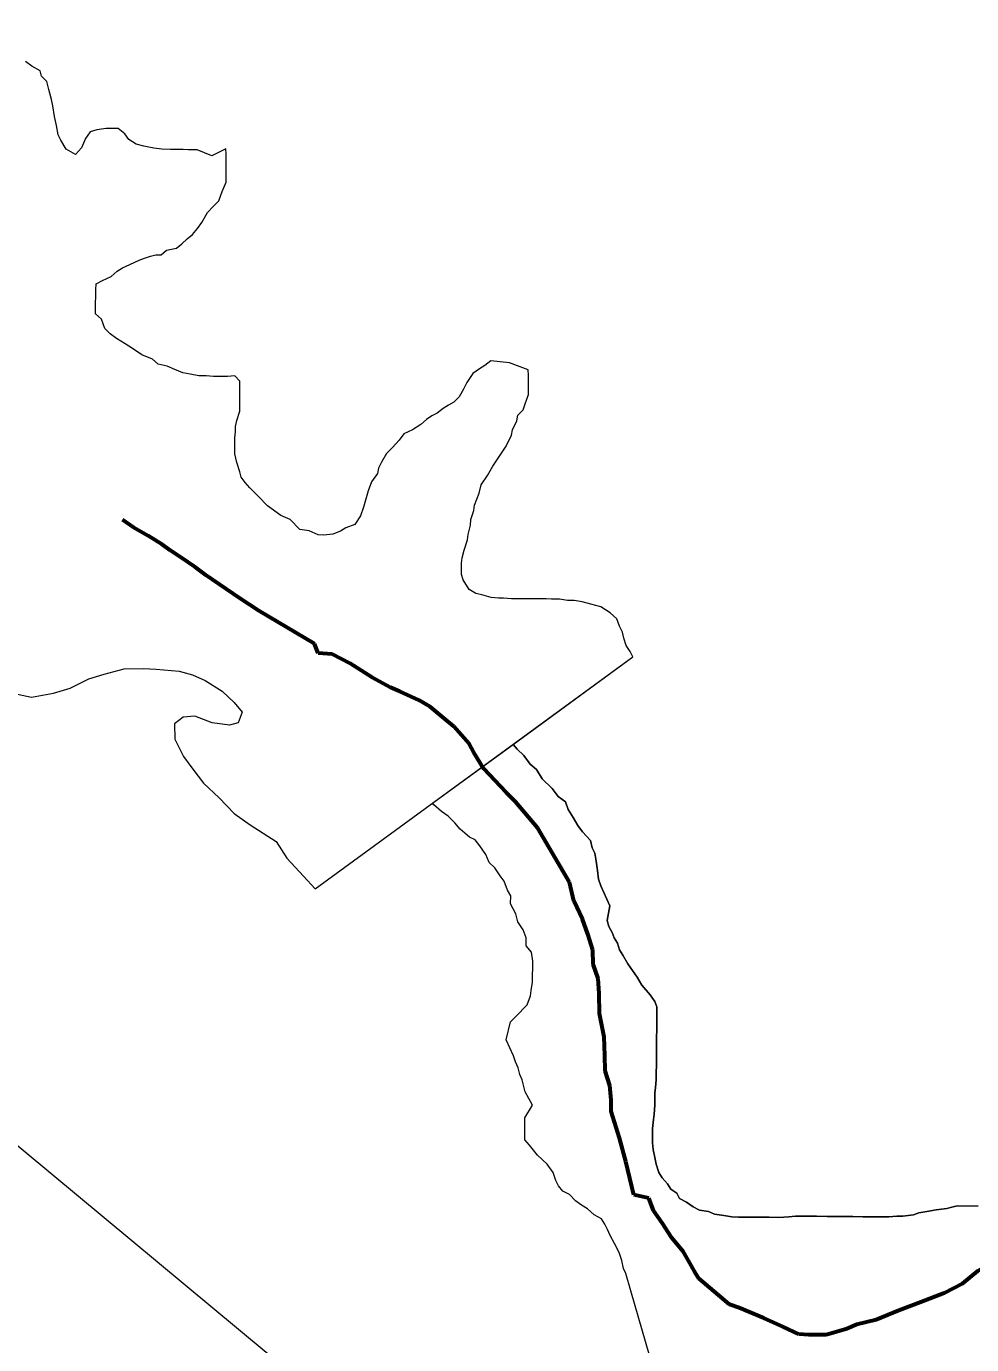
# Model space of a CAD drawing. Extents: x -1643653 to 4543381, y 1624270 to 13878484.
# Drawn here: x 804724.7 to 805080.2, y 9014681.4 to 9015176.9 of the extents above; entities that cross this region are included whole.
import ezdxf

# ---------------------------------------------------------------- set-up
doc = ezdxf.new("R2010")
doc.units = 0
doc.header["$LTSCALE"] = 200
doc.linetypes.add('LONG_DASH_SHORT_DASH', pattern=[9.9, 6, -1.2, 1.5, -1.2])
doc.layers.add('60', color=7, linetype='Continuous', lineweight=13)

msp = doc.modelspace()

# ---------------------------------------------------------------- linework, layer by layer
at = {"layer": '60'}
msp.add_line((804833.3, 9014852.7), (804952.8, 9014939.9), dxfattribs=at)
for points in [[(807126, 9013554.3), (805831.2, 9014683.5), (804956.4, 9014561), (803779.5, 9015538.2), (802903.5, 9015653.1), (801522.3, 9016894.9), (800901.2, 9016842.4), (800376.3, 9017157.5), (799886.4, 9016711.1), (799746.4, 9016868.7), (799540.1, 9016834.7), (799794.2, 9017234.1), (799926.4, 9018248.5), (800734.8, 9018666.7), (801270.7, 9019718.2), (802746.2, 9020198.7), (804393.9, 9022148.4), (804477.4, 9023011.8), (804881.1, 9023304.3), (805354.3, 9023555), (806014.4, 9022695.6), (806410.3, 9021665.8)], [(804794.4, 9015128.2), (804788.9, 9015130.5), (804785.7, 9015130.5), (804783.7, 9015130.6), (804780.9, 9015130.6), (804778.9, 9015130.6), (804775.7, 9015130.8), (804772.7, 9015131.1), (804768.9, 9015131.9), (804766, 9015132.7), (804763.2, 9015134.4), (804761.7, 9015136.5), (804759.2, 9015138.5), (804754.7, 9015138.5), (804751.2, 9015138), (804748.7, 9015137.3), (804747, 9015134.8), (804745.4, 9015131.3), (804743.2, 9015128.8), (804739.7, 9015130.8), (804737.7, 9015134.1), (804736.7, 9015136.1), (804736, 9015139.6), (804735.3, 9015143.1), (804734.6, 9015147.1), (804734.1, 9015149.4), (804733.1, 9015153.2), (804732.4, 9015156.2), (804730.4, 9015158.2), (804729.9, 9015160.2), (804726.7, 9015162), (804724.4, 9015163.7)], [(804794.4, 9015128.2), (804788.9, 9015130.5), (804785.7, 9015130.5), (804783.7, 9015130.6), (804780.9, 9015130.6), (804778.9, 9015130.6), (804775.7, 9015130.8), (804772.7, 9015131.1), (804768.9, 9015131.9), (804766, 9015132.7), (804763.2, 9015134.4), (804761.7, 9015136.5), (804759.2, 9015138.5), (804754.7, 9015138.5), (804751.2, 9015138), (804748.7, 9015137.3), (804747, 9015134.8), (804745.4, 9015131.3), (804743.2, 9015128.8), (804739.7, 9015130.8), (804737.7, 9015134.1), (804736.7, 9015136.1), (804736, 9015139.6), (804735.3, 9015143.1), (804734.6, 9015147.1), (804734.1, 9015149.4), (804733.1, 9015153.2), (804732.4, 9015156.2), (804730.4, 9015158.2), (804729.9, 9015160.2), (804726.7, 9015162), (804724.4, 9015163.7)], [(804798.3, 9015114.9), (804799.9, 9015118.4), (804799.9, 9015121.9), (804799.9, 9015125.2), (804799.9, 9015128.9), (804799.7, 9015130.9), (804794.4, 9015128.2)], [(804798.3, 9015114.9), (804799.9, 9015118.4), (804799.9, 9015121.9), (804799.9, 9015125.2), (804799.9, 9015128.9), (804799.7, 9015130.9), (804794.4, 9015128.2)], [(804906.4, 9015050.4), (804899.4, 9015051.2), (804897.1, 9015049.4), (804895.1, 9015048.2), (804892.6, 9015046.5), (804890.3, 9015043), (804889.1, 9015040.5), (804887.5, 9015037.7), (804885.5, 9015035.7), (804883.5, 9015034.5), (804881.5, 9015033.3), (804879.2, 9015031.5), (804877.2, 9015030.5), (804875.2, 9015029.1), (804873, 9015027.3), (804869.9, 9015025.3), (804866.7, 9015023.8), (804864.9, 9015021.4), (804862.4, 9015018.6), (804860.1, 9015016.4), (804858.3, 9015013.1), (804857.1, 9015010.9), (804856.8, 9015008.9), (804854.5, 9015005.7), (804853.2, 9015002.4), (804852.5, 9014999.7), (804851.5, 9014996.2), (804850.4, 9014992.9), (804848.2, 9014989.7), (804844.9, 9014988.4), (804842.9, 9014987.2), (804839.9, 9014986), (804836.6, 9014985.7), (804834.4, 9014985.8), (804831.1, 9014987.3), (804827.6, 9014987.8), (804823.9, 9014991.6), (804820.4, 9014993.1), (804815.4, 9014996.7), (804812, 9015000.2), (804808.7, 9015003.5), (804807, 9015005.5), (804805.5, 9015007.5), (804805, 9015009.5), (804803.8, 9015013), (804803.1, 9015016.3), (804803.1, 9015018.3), (804803.1, 9015020.3), (804803.1, 9015022.3), (804803.4, 9015024.5), (804803.4, 9015026.5), (804803.9, 9015028.8), (804805, 9015032.3), (804805, 9015036.5), (804805, 9015039.5), (804805, 9015043.5), (804803.1, 9015045.6), (804800.3, 9015045.3), (804797.3, 9015045.3), (804795.1, 9015045.3), (804792.3, 9015045.6), (804789.6, 9015045.6), (804786.3, 9015046.2), (804783.6, 9015046.7), (804780.6, 9015048), (804777.6, 9015049.2), (804774.3, 9015050), (804772.1, 9015051.8), (804768.1, 9015053.5), (804764.6, 9015055.8), (804761.9, 9015057.6), (804758.6, 9015059.6), (804756.2, 9015061.4), (804754.2, 9015063.4), (804752.9, 9015066.9), (804750.7, 9015068.9), (804750.7, 9015072.4), (804750.8, 9015075.9), (804750.8, 9015077.9), (804751, 9015080.2), (804753.3, 9015081.4), (804756.6, 9015082.9), (804758.8, 9015084.9), (804760.8, 9015086.1), (804763.6, 9015087.4), (804767.1, 9015089.1), (804769.1, 9015089.8), (804771.4, 9015090.6), (804773.4, 9015091.1), (804775.4, 9015091), (804777.4, 9015092.8), (804781.2, 9015093.5), (804783.2, 9015095.2), (804785.2, 9015097), (804787.2, 9015098.7), (804789, 9015101), (804790.7, 9015103.2), (804792.8, 9015107), (804795, 9015109.2), (804797.1, 9015111.4), (804798.3, 9015114.9)], [(804906.4, 9015050.4), (804899.4, 9015051.2), (804897.1, 9015049.4), (804895.1, 9015048.2), (804892.6, 9015046.5), (804890.3, 9015043), (804889.1, 9015040.5), (804887.5, 9015037.7), (804885.5, 9015035.7), (804883.5, 9015034.5), (804881.5, 9015033.3), (804879.2, 9015031.5), (804877.2, 9015030.5), (804875.2, 9015029.1), (804873, 9015027.3), (804869.9, 9015025.3), (804866.7, 9015023.8), (804864.9, 9015021.4), (804862.4, 9015018.6), (804860.1, 9015016.4), (804858.3, 9015013.1), (804857.1, 9015010.9), (804856.8, 9015008.9), (804854.5, 9015005.7), (804853.2, 9015002.4), (804852.5, 9014999.7), (804851.5, 9014996.2), (804850.4, 9014992.9), (804848.2, 9014989.7), (804844.9, 9014988.4), (804842.9, 9014987.2), (804839.9, 9014986), (804836.6, 9014985.7), (804834.4, 9014985.8), (804831.1, 9014987.3), (804827.6, 9014987.8), (804823.9, 9014991.6), (804820.4, 9014993.1), (804815.4, 9014996.7), (804812, 9015000.2), (804808.7, 9015003.5), (804807, 9015005.5), (804805.5, 9015007.5), (804805, 9015009.5), (804803.8, 9015013), (804803.1, 9015016.3), (804803.1, 9015018.3), (804803.1, 9015020.3), (804803.1, 9015022.3), (804803.4, 9015024.5), (804803.4, 9015026.5), (804803.9, 9015028.8), (804805, 9015032.3), (804805, 9015036.5), (804805, 9015039.5), (804805, 9015043.5), (804803.1, 9015045.6), (804800.3, 9015045.3), (804797.3, 9015045.3), (804795.1, 9015045.3), (804792.3, 9015045.6), (804789.6, 9015045.6), (804786.3, 9015046.2), (804783.6, 9015046.7), (804780.6, 9015048), (804777.6, 9015049.2), (804774.3, 9015050), (804772.1, 9015051.8), (804768.1, 9015053.5), (804764.6, 9015055.8), (804761.9, 9015057.6), (804758.6, 9015059.6), (804756.2, 9015061.4), (804754.2, 9015063.4), (804752.9, 9015066.9), (804750.7, 9015068.9), (804750.7, 9015072.4), (804750.8, 9015075.9), (804750.8, 9015077.9), (804751, 9015080.2), (804753.3, 9015081.4), (804756.6, 9015082.9), (804758.8, 9015084.9), (804760.8, 9015086.1), (804763.6, 9015087.4), (804767.1, 9015089.1), (804769.1, 9015089.8), (804771.4, 9015090.6), (804773.4, 9015091.1), (804775.4, 9015091), (804777.4, 9015092.8), (804781.2, 9015093.5), (804783.2, 9015095.2), (804785.2, 9015097), (804787.2, 9015098.7), (804789, 9015101), (804790.7, 9015103.2), (804792.8, 9015107), (804795, 9015109.2), (804797.1, 9015111.4), (804798.3, 9015114.9)], [(804952.8, 9014939.9), (804951.8, 9014941.9), (804950.3, 9014944.2), (804949.4, 9014946.9), (804948.9, 9014949.2), (804947.7, 9014951.5), (804946.7, 9014954.2), (804944.2, 9014956.5), (804940.7, 9014958.8), (804937, 9014959.8), (804933.7, 9014960.6), (804930.7, 9014961.1), (804928.2, 9014961.1), (804925.2, 9014961.6), (804922.2, 9014961.6), (804920.2, 9014961.7), (804917.5, 9014961.7), (804914.7, 9014961.7), (804911.7, 9014961.7), (804909.2, 9014961.7), (804907.2, 9014961.7), (804904.2, 9014962), (804902.2, 9014962), (804899.5, 9014962.3), (804896, 9014963.3), (804893.7, 9014963.8), (804891.2, 9014965.3), (804889, 9014968.9), (804888.3, 9014970.9), (804888.3, 9014972.9), (804888.3, 9014975.1), (804888.6, 9014977.1), (804889.3, 9014980.1), (804890.6, 9014983.9), (804890.9, 9014985.9), (804891.7, 9014989.4), (804891.9, 9014991.6), (804893, 9014994.9), (804893.2, 9014996.9), (804895, 9015001.4), (804895.8, 9015004.6), (804898.1, 9015008.1), (804900.1, 9015011.6), (804903.1, 9015016.1), (804905.2, 9015019.1), (804907.2, 9015023.3), (804907.5, 9015025.3), (804909.2, 9015028.6), (804909.5, 9015030.8), (804911.5, 9015032.8), (804912.3, 9015035.1), (804913.6, 9015038.6), (804913.6, 9015041.6), (804913.6, 9015043.8), (804913.6, 9015045.8), (804913.4, 9015047.8), (804906.4, 9015050.4)], [(804952.8, 9014939.9), (804951.8, 9014941.9), (804950.3, 9014944.2), (804949.4, 9014946.9), (804948.9, 9014949.2), (804947.7, 9014951.5), (804946.7, 9014954.2), (804944.2, 9014956.5), (804940.7, 9014958.8), (804937, 9014959.8), (804933.7, 9014960.6), (804930.7, 9014961.1), (804928.2, 9014961.1), (804925.2, 9014961.6), (804922.2, 9014961.6), (804920.2, 9014961.7), (804917.5, 9014961.7), (804914.7, 9014961.7), (804911.7, 9014961.7), (804909.2, 9014961.7), (804907.2, 9014961.7), (804904.2, 9014962), (804902.2, 9014962), (804899.5, 9014962.3), (804896, 9014963.3), (804893.7, 9014963.8), (804891.2, 9014965.3), (804889, 9014968.9), (804888.3, 9014970.9), (804888.3, 9014972.9), (804888.3, 9014975.1), (804888.6, 9014977.1), (804889.3, 9014980.1), (804890.6, 9014983.9), (804890.9, 9014985.9), (804891.7, 9014989.4), (804891.9, 9014991.6), (804893, 9014994.9), (804893.2, 9014996.9), (804895, 9015001.4), (804895.8, 9015004.6), (804898.1, 9015008.1), (804900.1, 9015011.6), (804903.1, 9015016.1), (804905.2, 9015019.1), (804907.2, 9015023.3), (804907.5, 9015025.3), (804909.2, 9015028.6), (804909.5, 9015030.8), (804911.5, 9015032.8), (804912.3, 9015035.1), (804913.6, 9015038.6), (804913.6, 9015041.6), (804913.6, 9015043.8), (804913.6, 9015045.8), (804913.4, 9015047.8), (804906.4, 9015050.4)], [(804949, 9014827.8), (804947.7, 9014829.8), (804947, 9014832.3), (804945.8, 9014834.3), (804945, 9014836.3), (804943.8, 9014838.6), (804943.1, 9014840.8), (804944.1, 9014846.3), (804940.7, 9014853.9), (804939.9, 9014856.4), (804939.5, 9014859.6), (804939, 9014863.1), (804938.5, 9014866.2), (804937.5, 9014868.2), (804936.8, 9014870.9), (804933.8, 9014874.2), (804932.1, 9014876.5), (804930.3, 9014879.5), (804928.4, 9014882.5), (804927.4, 9014885.5), (804924.7, 9014887.5), (804922.4, 9014890.5), (804918.7, 9014894.1), (804916.5, 9014897.6), (804914.2, 9014899.6), (804911.8, 9014902.9), (804909.3, 9014905.2), (804907.8, 9014907), (804952.8, 9014939.9)], [(804719.6, 9014926.3), (804726.6, 9014924.8), (804734.9, 9014926.3), (804741.2, 9014928.2), (804748.2, 9014931.7), (804754, 9014933.4), (804761.5, 9014935.4), (804768.7, 9014935.6), (804773.5, 9014935.3), (804782.2, 9014934.5), (804787.2, 9014933.2), (804792, 9014931), (804798.3, 9014927.1), (804802.9, 9014922.8), (804805.9, 9014919.2), (804804.4, 9014915.1), (804801.1, 9014914.2), (804794.6, 9014915.2), (804788.1, 9014917.6), (804783.7, 9014917.3), (804780.4, 9014914.8), (804780.6, 9014909), (804783.8, 9014902.5), (804787.3, 9014897.7), (804791.3, 9014892.5), (804797.2, 9014886.9), (804802.9, 9014881), (804802.9, 9014881), (804808.9, 9014876.8), (804818.7, 9014870.5), (804822.7, 9014864.3), (804828.9, 9014857.5), (804833.3, 9014852.7)], [(804908.8, 9014804.8), (804913.1, 9014809.2), (804914.3, 9014812.5), (804914.6, 9014814.5), (804915.1, 9014817.7), (804915.1, 9014820.5), (804915.2, 9014822.7), (804915.2, 9014825.5), (804914.7, 9014829), (804912.7, 9014831.3), (804912.7, 9014834.3), (804911.5, 9014837.3), (804909.5, 9014840.3), (804908.8, 9014843.3), (804906.8, 9014847.1), (804906.9, 9014850.1), (804905.6, 9014852.3), (804904.4, 9014855.6), (804902.9, 9014857.6), (804900.9, 9014860.6), (804898.7, 9014862.7), (804897.5, 9014865.7), (804895.2, 9014868.9), (804893.5, 9014871.2), (804891.3, 9014872.2), (804887.8, 9014875.2), (804885.8, 9014877.5), (804883.3, 9014880), (804880.8, 9014881.8), (804877.9, 9014884.3), (804877.4, 9014884.9), (804907.8, 9014907)], [(804907.8, 9014907), (804909.3, 9014905.2), (804911.8, 9014902.9), (804914.2, 9014899.6), (804916.5, 9014897.6), (804918.7, 9014894.1), (804922.4, 9014890.5), (804924.7, 9014887.5), (804927.4, 9014885.5), (804928.4, 9014882.5), (804930.3, 9014879.5), (804932.1, 9014876.5), (804933.8, 9014874.2), (804936.8, 9014870.9), (804937.5, 9014868.2), (804938.5, 9014866.2), (804939, 9014863.1), (804939.5, 9014859.6), (804939.9, 9014856.4), (804940.7, 9014853.9), (804944.1, 9014846.3), (804943.1, 9014840.8), (804943.8, 9014838.6), (804945, 9014836.3), (804945.8, 9014834.3), (804947, 9014832.3), (804947.7, 9014829.8), (804949, 9014827.8)], [(804949, 9014827.8), (804950.9, 9014824.5), (804952.7, 9014822), (804954.4, 9014819.5), (804956.1, 9014816.5), (804959.3, 9014812.9), (804961.1, 9014810.4), (804961.8, 9014808.4), (804961.8, 9014805.2), (804961.8, 9014799.9), (804961.7, 9014796.9), (804961.7, 9014794.9), (804961.7, 9014791.9), (804961.7, 9014789.1), (804961.7, 9014786.1), (804961.6, 9014784.1), (804961.6, 9014780.9), (804961.3, 9014778.1), (804961.1, 9014775.9), (804961.1, 9014773.6), (804961, 9014771.4), (804960.8, 9014768.1), (804960.5, 9014766.1), (804960.2, 9014762.6), (804960.2, 9014760.4), (804960.2, 9014757.3), (804960.4, 9014754.8), (804961.1, 9014751.8), (804961.6, 9014749.3), (804962.6, 9014746.1), (804963.8, 9014744.1), (804965.8, 9014741.8), (804967.1, 9014739.8), (804969.3, 9014738.3), (804970.3, 9014736.3), (804973, 9014735), (804975.5, 9014733.2), (804977.8, 9014732), (804981.2, 9014731.4), (804983.5, 9014730.4), (804987, 9014729.9), (804990, 9014729.4), (804992.5, 9014729.3), (804994.5, 9014729.3), (804998, 9014729.3), (805000, 9014729.3), (805004, 9014729.3), (805007.7, 9014729.2), (805011.5, 9014729.5), (805014, 9014729.7), (805019, 9014729.7), (805021.8, 9014729.7), (805025.8, 9014729.6), (805029.2, 9014729.6), (805032.5, 9014729.6), (805035.5, 9014729.6), (805039.3, 9014729.5), (805041.3, 9014729.5), (805045, 9014729.5), (805049, 9014729.5), (805052, 9014729.7), (805054.3, 9014729.7), (805058.3, 9014730.2), (805060.3, 9014730.9), (805063.3, 9014731.4), (805066.8, 9014732.1), (805070.8, 9014732.6), (805072.8, 9014733.1), (805074.8, 9014733.6), (805082.6, 9014733.5)], [(805082.6, 9014733.5), (805074.8, 9014733.6), (805072.8, 9014733.1), (805070.8, 9014732.6), (805066.8, 9014732.1), (805063.3, 9014731.4), (805060.3, 9014730.9), (805058.3, 9014730.2), (805054.3, 9014729.7), (805052, 9014729.7), (805049, 9014729.5), (805045, 9014729.5), (805041.3, 9014729.5), (805039.3, 9014729.5), (805035.5, 9014729.6), (805032.5, 9014729.6), (805029.2, 9014729.6), (805025.8, 9014729.6), (805021.8, 9014729.7), (805019, 9014729.7), (805014, 9014729.7), (805011.5, 9014729.5), (805007.7, 9014729.2), (805004, 9014729.3), (805000, 9014729.3), (804998, 9014729.3), (804994.5, 9014729.3), (804992.5, 9014729.3), (804990, 9014729.4), (804987, 9014729.9), (804983.5, 9014730.4), (804981.2, 9014731.4), (804977.8, 9014732), (804975.5, 9014733.2), (804973, 9014735), (804970.3, 9014736.3), (804969.3, 9014738.3), (804967.1, 9014739.8), (804965.8, 9014741.8), (804963.8, 9014744.1), (804962.6, 9014746.1), (804961.6, 9014749.3), (804961.1, 9014751.8), (804960.4, 9014754.8), (804960.2, 9014757.3), (804960.2, 9014760.4), (804960.2, 9014762.6), (804960.5, 9014766.1), (804960.8, 9014768.1), (804961, 9014771.4), (804961.1, 9014773.6), (804961.1, 9014775.9), (804961.3, 9014778.1), (804961.6, 9014780.9), (804961.6, 9014784.1), (804961.7, 9014786.1), (804961.7, 9014789.1), (804961.7, 9014791.9), (804961.7, 9014794.9), (804961.7, 9014796.9), (804961.8, 9014799.9), (804961.8, 9014805.2), (804961.8, 9014808.4), (804961.1, 9014810.4), (804959.3, 9014812.9), (804956.1, 9014816.5), (804954.4, 9014819.5), (804952.7, 9014822), (804950.9, 9014824.5), (804949, 9014827.8)], [(804960.5, 9014672.2), (804952, 9014701.6), (804950.1, 9014708.1), (804949.3, 9014710.1), (804948.6, 9014713.1), (804947.6, 9014716.1), (804945.9, 9014719.4), (804944.2, 9014722.4), (804943.2, 9014724.7), (804942.2, 9014726.7), (804941, 9014728.7), (804938.2, 9014730.2), (804935.7, 9014732.5), (804933.5, 9014733.8), (804931.2, 9014735.5), (804929, 9014737.8), (804926.5, 9014739.1), (804924.8, 9014741.1), (804923.8, 9014743.1), (804922.8, 9014746.1), (804920.6, 9014749.3), (804916.9, 9014752.6), (804913.9, 9014756.4), (804912.2, 9014758.4), (804912.2, 9014760.4), (804912.2, 9014762.7), (804912.2, 9014764.7), (804912.2, 9014766.7), (804915, 9014771.4), (804912.3, 9014776.5), (804911.8, 9014778.5), (804911.1, 9014781), (804910.3, 9014783), (804909.6, 9014785.5), (804908.6, 9014787.7), (804907.9, 9014790), (804905.2, 9014796), (804906.8, 9014802.8), (804908.8, 9014804.8)]]:
    msp.add_lwpolyline(points, dxfattribs=at)
at = {"layer": '60', "linetype": 'LONG_DASH_SHORT_DASH', "lineweight": 60}
for points in [[(804775.8, 9014982.2), (804770.5, 9014985.4), (804765, 9014988.5), (804760.8, 9014991.4)], [(805069.9, 9014700.8), (805061.1, 9014697.4), (805052.8, 9014694.2), (805044.3, 9014690.7), (805037, 9014689), (805033.3, 9014687.3), (805025.5, 9014685.1), (805021, 9014685.1), (805018.8, 9014685.1), (805015.2, 9014685.4), (805009.3, 9014688.1), (805002, 9014691.4), (804992.8, 9014695.2), (804989.1, 9014696.5), (804977.6, 9014706.3), (804975.9, 9014709.1), (804974.2, 9014712.1), (804971.7, 9014716.4), (804967.5, 9014721.6), (804963.8, 9014727.2), (804960.6, 9014731.9), (804958.8, 9014736.5), (804953.1, 9014737.7), (804950.2, 9014750.3), (804947.7, 9014759), (804944.6, 9014769.1), (804944.6, 9014773.3), (804944.1, 9014778.8), (804942.4, 9014784.3), (804942.2, 9014790.1), (804942, 9014797.1), (804940.3, 9014805.9), (804940.1, 9014813.4), (804939.7, 9014819.1), (804937.9, 9014824.4), (804937.7, 9014829.7), (804935.8, 9014835.7), (804933.8, 9014841.4), (804930.6, 9014848.2), (804928.9, 9014855.2), (804917, 9014875.6), (804908.6, 9014885.4), (804905.1, 9014888.9), (804900.9, 9014893.4), (804896.7, 9014897.9), (804893, 9014904), (804891.2, 9014907.2), (804885.5, 9014913.8), (804881.8, 9014916.8), (804876.6, 9014921.1), (804872.3, 9014923.6), (804865.1, 9014926.9), (804861.6, 9014928.4), (804854.7, 9014932.2), (804846.5, 9014937.5), (804839.7, 9014941), (804834.5, 9014941.3), (804833, 9014944.8), (804812.1, 9014957.2), (804804.9, 9014962), (804792.2, 9014970.6), (804788.2, 9014973.6), (804782.7, 9014977.4), (804778.7, 9014980.1), (804775.8, 9014982.2)], [(805098.3, 9014715.4), (805093.4, 9014713.5), (805087.4, 9014711.8), (805082.4, 9014709), (805076.6, 9014704.3), (805069.9, 9014700.8)]]:
    msp.add_lwpolyline(points, dxfattribs=at)
at = {"layer": '60', "lineweight": 25}
msp.add_spline([(814781, 9009175.5), (814787.2, 9009173.4), (814796.9, 9009173.4), (814799.4, 9009172.4), (814805.1, 9009174.5), (814805.6, 9009176.5), (814811.7, 9009179.5), (814811.7, 9009179.5), (814801.5, 9009181), (814790.7, 9009181.5), (814784.1, 9009183.1), (814777.4, 9009185.1), (814778.4, 9009175.5)], degree=3, dxfattribs=at)

doc.saveas('drawing.dxf')
